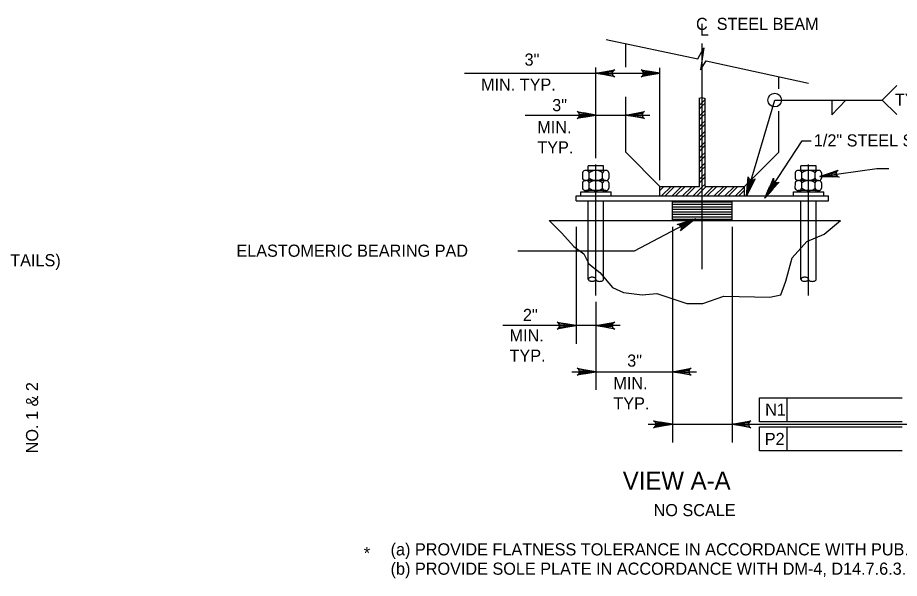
# Model space of a CAD drawing. Extents: x 638175 to 640495, y 294277 to 298435.
# Drawn here: x 638677.4 to 638895.5, y 294482.6 to 294621.3 of the extents above; entities that cross this region are included whole.
import ezdxf

# ---------------------------------------------------------------- set-up
doc = ezdxf.new("R2010")
doc.units = 0
for name, color, linetype in [('3', 7, 'Continuous'), ('4', 7, 'Continuous'), ('8', 7, 'Continuous')]:
    doc.layers.add(name, color=color, linetype=linetype)

msp = doc.modelspace()

# ---------------------------------------------------------------- linework, layer by layer
at = {"layer": '3'}
for p, q in [((638827.8, 294609.08), (638827.8, 294614.93)), ((638846.71, 294559.16), (638846.71, 294614.91)), ((638865.63, 294603.71), (638865.63, 294606.73)), ((638827.8, 294588.04), (638827.8, 294601.75)), ((638846.01, 294601.4), (638846.08, 294601.47)), ((638846.01, 294579.6), (638846.01, 294601.45)), ((638846.01, 294599.66), (638846.71, 294600.36)), ((638846.71, 294600.36), (638847.42, 294601.07)), ((638846.71, 294599.49), (638847.42, 294600.2)), ((638847.42, 294579.6), (638847.42, 294601.33)), ((638846.01, 294598.79), (638846.71, 294599.49)), ((638846.01, 294597.05), (638846.71, 294597.75)), ((638846.71, 294597.75), (638847.42, 294598.46)), ((638846.71, 294596.88), (638847.42, 294597.59)), ((638865.63, 294588.04), (638865.63, 294598.24)), ((638846.01, 294596.18), (638846.71, 294596.88)), ((638846.71, 294595.14), (638847.42, 294595.85)), ((638846.01, 294594.44), (638846.71, 294595.14)), ((638846.01, 294593.57), (638846.71, 294594.27)), ((638846.71, 294594.27), (638847.42, 294594.98)), ((638846.71, 294592.53), (638847.42, 294593.24)), ((638846.01, 294591.83), (638846.71, 294592.53)), ((638846.01, 294590.96), (638846.71, 294591.66)), ((638846.71, 294591.66), (638847.42, 294592.37)), ((638846.01, 294589.22), (638846.71, 294589.92)), ((638846.01, 294588.35), (638846.71, 294589.05)), ((638846.71, 294589.92), (638847.42, 294590.63)), ((638846.71, 294589.05), (638847.42, 294589.76)), ((638846.01, 294586.61), (638846.71, 294587.31)), ((638846.71, 294587.31), (638847.42, 294588.02)), ((638846.71, 294586.44), (638847.42, 294587.15)), ((638822.29, 294584.71), (638818.54, 294584.72)), ((638818.54, 294583.56), (638818.54, 294584.72)), ((638820.42, 294552.59), (638820.42, 294585.03)), ((638822.29, 294583.55), (638822.29, 294584.71)), ((638846.01, 294585.74), (638846.71, 294586.44)), ((638846.01, 294584), (638846.71, 294584.7)), ((638846.71, 294584.7), (638847.42, 294585.41)), ((638846.71, 294583.83), (638847.42, 294584.54)), ((638871.13, 294583.56), (638871.13, 294584.72)), ((638874.88, 294584.71), (638871.13, 294584.72)), ((638873.01, 294552.59), (638873.01, 294585.03)), ((638874.88, 294583.55), (638874.88, 294584.71)), ((638817.08, 294582.98), (638817.08, 294581.64)), ((638822.89, 294583.55), (638817.91, 294583.56)), ((638818.78, 294581.64), (638818.78, 294582.98)), ((638822.06, 294581.63), (638822.07, 294582.97)), ((638823.65, 294582.97), (638823.64, 294581.63)), ((638846.01, 294583.13), (638846.71, 294583.83)), ((638846.71, 294582.09), (638847.42, 294582.8)), ((638869.67, 294582.98), (638869.67, 294581.64)), ((638875.47, 294583.55), (638870.5, 294583.56)), ((638871.37, 294581.64), (638871.37, 294582.98)), ((638874.65, 294581.63), (638874.65, 294582.97)), ((638876.23, 294582.97), (638876.23, 294581.63)), ((638817.08, 294580.48), (638817.08, 294579.14)), ((638822.88, 294581.05), (638817.9, 294581.06)), ((638818.78, 294579.14), (638818.78, 294580.48)), ((638822.06, 294579.13), (638822.06, 294580.47)), ((638823.64, 294580.47), (638823.64, 294579.13)), ((638846.01, 294581.39), (638846.71, 294582.09)), ((638846.01, 294580.52), (638846.71, 294581.22)), ((638846.71, 294581.22), (638847.42, 294581.93)), ((638846.71, 294579.48), (638847.42, 294580.19)), ((638869.67, 294580.48), (638869.66, 294579.14)), ((638875.47, 294581.05), (638870.49, 294581.06)), ((638871.36, 294579.14), (638871.37, 294580.48)), ((638874.65, 294579.13), (638874.65, 294580.47)), ((638876.23, 294580.47), (638876.23, 294579.13)), ((638816.68, 294578.24), (638824.16, 294578.24)), ((638816.68, 294577.25), (638816.68, 294578.24)), ((638822.88, 294578.55), (638817.9, 294578.56)), ((638818.54, 294578.24), (638818.54, 294578.56)), ((638822.29, 294578.24), (638822.29, 294578.55)), ((638824.16, 294577.25), (638824.16, 294578.24)), ((638836.24, 294577.25), (638836.24, 294579.6)), ((638836.24, 294579.6), (638846.01, 294579.6)), ((638836.24, 294579.46), (638836.39, 294579.6)), ((638836.24, 294578.58), (638837.26, 294579.6)), ((638836.65, 294577.25), (638839, 294579.6)), ((638837.52, 294577.25), (638839.87, 294579.6)), ((638839.26, 294577.25), (638841.61, 294579.6)), ((638840.13, 294577.25), (638842.48, 294579.6)), ((638841.87, 294577.25), (638844.22, 294579.6)), ((638842.74, 294577.25), (638845.09, 294579.6)), ((638844.48, 294577.25), (638846.71, 294579.48)), ((638845.35, 294577.25), (638846.71, 294578.61)), ((638846.71, 294578.61), (638847.7, 294579.6)), ((638847.09, 294577.25), (638849.44, 294579.6)), ((638847.42, 294579.6), (638857.18, 294579.6)), ((638847.96, 294577.25), (638850.31, 294579.6)), ((638849.7, 294577.25), (638852.05, 294579.6)), ((638850.57, 294577.25), (638852.92, 294579.6)), ((638852.31, 294577.25), (638854.66, 294579.6)), ((638853.18, 294577.25), (638855.53, 294579.6)), ((638854.92, 294577.25), (638857.18, 294579.51)), ((638855.79, 294577.25), (638857.18, 294578.64)), ((638857.18, 294577.25), (638857.18, 294579.6)), ((638869.27, 294578.24), (638876.75, 294578.24)), ((638869.27, 294577.25), (638869.27, 294578.24)), ((638875.46, 294578.55), (638870.48, 294578.56)), ((638871.13, 294578.24), (638871.13, 294578.56)), ((638874.88, 294578.24), (638874.88, 294578.55)), ((638876.75, 294577.25), (638876.75, 294578.24)), ((638815.5, 294577.25), (638877.93, 294577.25)), ((638815.5, 294576.07), (638815.5, 294577.25)), ((638815.5, 294576.07), (638877.93, 294576.07)), ((638818.54, 294571.15), (638818.54, 294576.07)), ((638822.29, 294571.15), (638822.29, 294576.07)), ((638839.33, 294571.15), (638839.33, 294576.07)), ((638839.33, 294576.07), (638839.33, 294576.07)), ((638839.33, 294575.79), (638846.71, 294575.79)), ((638846.71, 294575.79), (638854.1, 294575.79)), ((638854.1, 294571.15), (638854.1, 294576.07)), ((638871.13, 294571.15), (638871.13, 294576.07)), ((638874.88, 294571.15), (638874.88, 294576.07)), ((638877.93, 294576.07), (638877.93, 294577.25)), ((638839.33, 294575.17), (638846.71, 294575.17)), ((638839.33, 294574.56), (638846.71, 294574.56)), ((638839.33, 294573.94), (638846.71, 294573.94)), ((638846.71, 294575.17), (638854.1, 294575.17)), ((638846.71, 294574.56), (638854.1, 294574.56)), ((638846.71, 294573.94), (638854.1, 294573.94)), ((638839.33, 294573.33), (638846.71, 294573.33)), ((638839.33, 294572.71), (638846.71, 294572.71)), ((638839.33, 294572.1), (638846.71, 294572.1)), ((638839.33, 294571.48), (638846.71, 294571.48)), ((638846.71, 294573.33), (638854.1, 294573.33)), ((638846.71, 294572.71), (638854.1, 294572.71)), ((638846.71, 294572.1), (638854.1, 294572.1)), ((638846.71, 294571.48), (638854.1, 294571.48)), ((638808.87, 294571.15), (638880.88, 294571.15)), ((638818.54, 294556.6), (638818.54, 294571.15)), ((638822.33, 294571.15), (638822.29, 294571.18)), ((638822.29, 294556.6), (638822.29, 294571.15)), ((638871.13, 294556.6), (638871.13, 294571.15)), ((638874.88, 294556.6), (638874.88, 294571.15))]:
    msp.add_line(p, q, dxfattribs=at)
for points in [[(638846.01, 294601.45), (638846.66, 294601.57), (638847.42, 294601.33)], [(638808.87, 294571.15), (638811.93, 294568.09), (638815, 294564.72), (638817.45, 294562.88), (638818.67, 294560.43), (638821.43, 294558.28), (638824.5, 294554.61), (638827.26, 294553.38), (638831.85, 294552.77), (638835.53, 294553.08), (638842.88, 294550.63), (638846.87, 294550.63), (638852.08, 294552.46), (638863.42, 294552.16), (638866.17, 294552.77), (638867.4, 294556.14), (638868.93, 294561.96), (638872.61, 294565.94), (638876.9, 294567.78), (638880.88, 294571.15)]]:
    msp.add_lwpolyline(points, dxfattribs=at)
for centre, radius, start, end in [((638817.93, 294582.65), 0.912, 88.0545, 158.5946), ((638817.93, 294582.65), 0.912, 21.1685, 88.0545), ((638820.42, 294580.94), 2.61, 50.9315, 128.8315), ((638822.86, 294582.72), 0.829, 17.3333, 162.4297), ((638870.52, 294582.65), 0.912, 88.0545, 158.5946), ((638870.52, 294582.65), 0.912, 21.1685, 88.0545), ((638873.01, 294580.94), 2.61, 50.9315, 128.8315), ((638875.44, 294582.72), 0.829, 17.3333, 162.4297), ((638817.93, 294581.97), 0.912, 201.1685, 271.7086), ((638817.93, 294580.15), 0.912, 88.0545, 158.5946), ((638817.93, 294581.97), 0.912, 271.7086, 338.5946), ((638817.93, 294580.15), 0.912, 21.1685, 88.0545), ((638820.43, 294583.66), 2.61, 230.9315, 308.8315), ((638820.41, 294578.44), 2.61, 50.9315, 128.8315), ((638822.85, 294581.88), 0.829, 197.3333, 342.4297), ((638822.85, 294580.22), 0.829, 17.3333, 162.4297), ((638870.52, 294581.97), 0.912, 201.1685, 271.7086), ((638870.52, 294580.15), 0.912, 88.0545, 158.5946), ((638870.52, 294581.97), 0.912, 271.7086, 338.5946), ((638870.52, 294580.15), 0.912, 21.1685, 88.0545), ((638873.01, 294583.66), 2.61, 230.9315, 308.8315), ((638873, 294578.44), 2.61, 50.9315, 128.8315), ((638875.44, 294581.88), 0.829, 197.3333, 342.4297), ((638875.44, 294580.22), 0.829, 17.3333, 162.4297), ((638817.93, 294579.47), 0.912, 201.1685, 271.7086), ((638817.93, 294579.47), 0.912, 271.7086, 338.5946), ((638820.42, 294581.16), 2.61, 230.9315, 308.8315), ((638822.85, 294579.38), 0.829, 197.3333, 342.4297), ((638870.51, 294579.47), 0.912, 201.1685, 271.7086), ((638870.51, 294579.47), 0.912, 271.7086, 338.5946), ((638873.01, 294581.16), 2.61, 230.9315, 308.8315), ((638875.44, 294579.38), 0.829, 197.3333, 342.4297), ((638818.83, 294556.63), 0.278, 142.0693, 180), ((638818.83, 294556.63), 0.278, 180, 217.9307), ((638819.14, 294556.38), 0.674, 117.9903, 142.0693), ((638819.14, 294556.87), 0.674, 217.9307, 242.0097), ((638819.35, 294555.99), 1.12, 102.4157, 117.9903), ((638819.35, 294557.26), 1.12, 242.0097, 257.5843), ((638819.48, 294555.37), 1.75, 90, 102.4157), ((638819.48, 294557.88), 1.75, 257.5843, 270), ((638819.48, 294555.37), 1.75, 77.5843, 90), ((638819.48, 294557.88), 1.75, 270, 282.4157), ((638819.62, 294555.99), 1.12, 62.0097, 77.5843), ((638819.62, 294557.26), 1.12, 282.4157, 297.9903), ((638819.83, 294556.38), 0.674, 37.9307, 62.0097), ((638819.83, 294556.87), 0.674, 297.9903, 322.0693), ((638820.14, 294556.63), 0.278, 0, 37.9307), ((638820.14, 294556.63), 0.278, 322.0693, 0), ((638820.7, 294556.61), 0.278, 180, 217.9307), ((638821.01, 294556.85), 0.674, 217.9307, 242.0097), ((638821.22, 294557.24), 1.12, 242.0097, 257.5843), ((638821.36, 294557.86), 1.75, 257.5843, 270), ((638821.36, 294557.86), 1.75, 270, 282.4157), ((638821.49, 294557.24), 1.12, 282.4157, 297.9903), ((638821.7, 294556.85), 0.674, 297.9903, 322.0693), ((638822.01, 294556.61), 0.278, 322.0693, 360), ((638822.01, 294556.61), 0.278, 360, 1.757), ((638871.41, 294556.63), 0.278, 142.0693, 180), ((638871.41, 294556.63), 0.278, 180, 217.9307), ((638871.73, 294556.38), 0.674, 117.9903, 142.0693), ((638871.73, 294556.87), 0.674, 217.9307, 242.0097), ((638871.93, 294555.99), 1.12, 102.4157, 117.9903), ((638871.93, 294557.26), 1.12, 242.0097, 257.5843), ((638872.07, 294555.37), 1.75, 90, 102.4157), ((638872.07, 294557.88), 1.75, 257.5843, 270), ((638872.07, 294555.37), 1.75, 77.5843, 90), ((638872.07, 294557.88), 1.75, 270, 282.4157), ((638872.21, 294555.99), 1.12, 62.0097, 77.5843), ((638872.21, 294557.26), 1.12, 282.4157, 297.9903), ((638872.42, 294556.38), 0.674, 37.9307, 62.0097), ((638872.42, 294556.87), 0.674, 297.9903, 322.0693), ((638872.73, 294556.63), 0.278, 0, 37.9307), ((638872.73, 294556.63), 0.278, 322.0693, 0), ((638873.28, 294556.61), 0.278, 180, 217.9307), ((638873.6, 294556.85), 0.674, 217.9307, 242.0097), ((638873.81, 294557.24), 1.12, 242.0097, 257.5843), ((638873.94, 294557.86), 1.75, 257.5843, 270), ((638873.94, 294557.86), 1.75, 270, 282.4157), ((638874.08, 294557.24), 1.12, 282.4157, 297.9903), ((638874.29, 294556.85), 0.674, 297.9903, 322.0693), ((638874.6, 294556.61), 0.278, 322.0693, 360), ((638874.6, 294556.61), 0.278, 360, 1.757)]:
    msp.add_arc(centre, radius, start, end, dxfattribs=at)
at = {"layer": '4'}
for p, q in [((638822.96, 294615.96), (638845.65, 294611.13)), ((638845.65, 294611.13), (638847.15, 294613.88)), ((638847.15, 294613.88), (638846.28, 294608.42)), ((638846.28, 294608.42), (638847.65, 294610.7)), ((638847.65, 294610.7), (638872.96, 294605.11)), ((638820.42, 294586.59), (638820.42, 294609.05)), ((638836.24, 294581.16), (638836.24, 294608.92)), ((638787.94, 294607.59), (638836.24, 294607.59)), ((638891.21, 294600.96), (638894.82, 294604.54)), ((638857.63, 294577.25), (638864.64, 294600.96)), ((638864.64, 294600.96), (638891.21, 294600.96)), ((638878.74, 294597.29), (638882.27, 294600.96)), ((638878.74, 294600.96), (638878.74, 294597.29)), ((638891.21, 294600.96), (638894.82, 294597.38)), ((638802.91, 294597.26), (638833.8, 294597.26)), ((638862.49, 294577.25), (638871.42, 294590.87)), ((638871.42, 294590.87), (638873.66, 294590.87)), ((638875.83, 294582.07), (638889.88, 294584.05)), ((638889.88, 294584.05), (638892.88, 294584.05)), ((638845.08, 294571.55), (638829.88, 294563.55)), ((638815.5, 294569.59), (638815.5, 294540.67)), ((638839.33, 294569.59), (638839.33, 294516.28)), ((638854.1, 294569.59), (638854.1, 294516.28)), ((638829.88, 294563.55), (638801.12, 294563.55)), ((638820.42, 294551.03), (638820.42, 294529.26)), ((638826.39, 294545.17), (638797.41, 294545.17)), ((638814.45, 294533.76), (638845.33, 294533.76)), ((638860.85, 294527.29), (638896.15, 294527.29)), ((638860.85, 294521.39), (638860.85, 294527.29)), ((638867.74, 294521.39), (638867.74, 294527.29)), ((638896.15, 294521.39), (638860.85, 294521.39)), ((638833.36, 294520.77), (638941.96, 294520.77)), ((638860.85, 294520.11), (638896.15, 294520.11)), ((638860.85, 294514.2), (638860.85, 294520.11)), ((638867.74, 294514.2), (638867.74, 294520.11)), ((638896.15, 294514.2), (638860.85, 294514.2))]:
    msp.add_line(p, q, dxfattribs=at)
for points in [[(638820.42, 294607.59), (638825.08, 294608.46), (638824.72, 294608.22), (638824.54, 294607.9), (638824.48, 294607.59), (638824.54, 294607.28), (638824.72, 294606.97), (638825.08, 294606.72), (638820.42, 294607.59), (638824.72, 294606.97), (638824.54, 294607.28), (638820.42, 294607.59), (638824.48, 294607.59), (638824.54, 294607.9), (638820.42, 294607.59), (638824.72, 294608.22)], [(638836.24, 294607.59), (638831.58, 294606.72), (638831.94, 294606.97), (638832.13, 294607.28), (638832.18, 294607.59), (638832.13, 294607.9), (638831.94, 294608.22), (638831.58, 294608.46), (638836.24, 294607.59), (638831.94, 294608.22), (638832.13, 294607.9), (638836.24, 294607.59), (638832.18, 294607.59), (638832.13, 294607.28), (638836.24, 294607.59), (638831.94, 294606.97)], [(638820.42, 294597.26), (638815.76, 294596.39), (638816.12, 294596.63), (638816.3, 294596.95), (638816.36, 294597.26), (638816.3, 294597.57), (638816.12, 294597.88), (638815.76, 294598.13), (638820.42, 294597.26), (638816.12, 294597.88), (638816.3, 294597.57), (638820.42, 294597.26), (638816.36, 294597.26), (638816.3, 294596.95), (638820.42, 294597.26), (638816.12, 294596.63)], [(638827.8, 294597.26), (638832.46, 294598.13), (638832.11, 294597.88), (638831.92, 294597.57), (638831.87, 294597.26), (638831.92, 294596.95), (638832.11, 294596.63), (638832.46, 294596.39), (638827.8, 294597.26), (638832.11, 294596.63), (638831.92, 294596.95), (638827.8, 294597.26), (638831.87, 294597.26), (638831.92, 294597.57), (638827.8, 294597.26), (638832.11, 294597.88)], [(638875.83, 294582.07), (638880.32, 294583.59), (638880, 294583.29), (638879.86, 294582.96), (638879.85, 294582.64), (638879.95, 294582.34), (638880.18, 294582.05), (638880.57, 294581.86), (638875.83, 294582.07), (638880.18, 294582.05), (638879.95, 294582.34), (638875.83, 294582.07), (638879.85, 294582.64), (638879.86, 294582.96), (638875.83, 294582.07), (638880, 294583.29)], [(638857.63, 294577.25), (638858.11, 294581.97), (638858.25, 294581.56), (638858.49, 294581.29), (638858.78, 294581.15), (638859.09, 294581.11), (638859.45, 294581.2), (638859.79, 294581.47), (638857.63, 294577.25), (638859.45, 294581.2), (638859.09, 294581.11), (638857.63, 294577.25), (638858.78, 294581.15), (638858.49, 294581.29), (638857.63, 294577.25), (638858.25, 294581.56)], [(638862.49, 294577.25), (638864.31, 294581.63), (638864.32, 294581.19), (638864.48, 294580.87), (638864.72, 294580.65), (638865.01, 294580.52), (638865.37, 294580.51), (638865.77, 294580.67), (638862.49, 294577.25), (638865.37, 294580.51), (638865.01, 294580.52), (638862.49, 294577.25), (638864.72, 294580.65), (638864.48, 294580.87), (638862.49, 294577.25), (638864.32, 294581.19)], [(638845.08, 294571.55), (638841.37, 294568.61), (638841.57, 294569), (638841.58, 294569.36), (638841.49, 294569.66), (638841.29, 294569.91), (638840.98, 294570.1), (638840.55, 294570.15), (638845.08, 294571.55), (638840.98, 294570.1), (638841.29, 294569.91), (638845.08, 294571.55), (638841.49, 294569.66), (638841.58, 294569.36), (638845.08, 294571.55), (638841.57, 294569)], [(638815.5, 294545.17), (638810.84, 294544.29), (638811.2, 294544.54), (638811.38, 294544.85), (638811.44, 294545.17), (638811.38, 294545.48), (638811.2, 294545.79), (638810.84, 294546.04), (638815.5, 294545.17), (638811.2, 294545.79), (638811.38, 294545.48), (638815.5, 294545.17), (638811.44, 294545.17), (638811.38, 294544.85), (638815.5, 294545.17), (638811.2, 294544.54)], [(638820.42, 294545.17), (638825.08, 294546.04), (638824.72, 294545.79), (638824.54, 294545.48), (638824.48, 294545.17), (638824.54, 294544.85), (638824.72, 294544.54), (638825.08, 294544.29), (638820.42, 294545.17), (638824.72, 294544.54), (638824.54, 294544.85), (638820.42, 294545.17), (638824.48, 294545.17), (638824.54, 294545.48), (638820.42, 294545.17), (638824.72, 294545.79)], [(638820.42, 294533.76), (638815.76, 294532.89), (638816.12, 294533.14), (638816.3, 294533.45), (638816.36, 294533.76), (638816.3, 294534.07), (638816.12, 294534.39), (638815.76, 294534.63), (638820.42, 294533.76), (638816.12, 294534.39), (638816.3, 294534.07), (638820.42, 294533.76), (638816.36, 294533.76), (638816.3, 294533.45), (638820.42, 294533.76), (638816.12, 294533.14)], [(638839.33, 294533.76), (638843.99, 294534.63), (638843.63, 294534.39), (638843.45, 294534.07), (638843.4, 294533.76), (638843.45, 294533.45), (638843.63, 294533.14), (638843.99, 294532.89), (638839.33, 294533.76), (638843.63, 294533.14), (638843.45, 294533.45), (638839.33, 294533.76), (638843.4, 294533.76), (638843.45, 294534.07), (638839.33, 294533.76), (638843.63, 294534.39)], [(638839.33, 294520.77), (638834.67, 294519.9), (638835.03, 294520.15), (638835.22, 294520.46), (638835.27, 294520.77), (638835.22, 294521.09), (638835.03, 294521.4), (638834.67, 294521.65), (638839.33, 294520.77), (638835.03, 294521.4), (638835.22, 294521.09), (638839.33, 294520.77), (638835.27, 294520.77), (638835.22, 294520.46), (638839.33, 294520.77), (638835.03, 294520.15)], [(638854.1, 294520.77), (638858.76, 294521.65), (638858.4, 294521.4), (638858.21, 294521.09), (638858.16, 294520.77), (638858.21, 294520.46), (638858.4, 294520.15), (638858.76, 294519.9), (638854.1, 294520.77), (638858.4, 294520.15), (638858.21, 294520.46), (638854.1, 294520.77), (638858.16, 294520.77), (638858.21, 294521.09), (638854.1, 294520.77), (638858.4, 294521.4)]]:
    msp.add_lwpolyline(points, dxfattribs=at)
for points in [[(638823.42, 294608.09), (638823.42, 294607.09), (638820.42, 294607.59)], [(638833.24, 294608.09), (638833.24, 294607.09), (638836.24, 294607.59)], [(638817.42, 294597.76), (638817.42, 294596.76), (638820.42, 294597.26)], [(638830.8, 294597.76), (638830.8, 294596.76), (638827.8, 294597.26)], [(638878.88, 294582), (638878.75, 294582.99), (638875.84, 294582.07)], [(638858.96, 294580), (638858.01, 294580.31), (638857.56, 294577.3)], [(638863.39, 294579.47), (638864.22, 294578.93), (638862.17, 294576.69)], [(638812.5, 294545.67), (638812.5, 294544.67), (638815.5, 294545.17)], [(638823.42, 294545.67), (638823.42, 294544.67), (638820.42, 294545.17)], [(638817.42, 294534.26), (638817.42, 294533.26), (638820.42, 294533.76)], [(638842.33, 294534.26), (638842.33, 294533.26), (638839.33, 294533.76)], [(638836.33, 294521.27), (638836.33, 294520.27), (638839.33, 294520.77)], [(638857.1, 294521.27), (638857.1, 294520.27), (638854.1, 294520.77)]]:
    msp.add_lwpolyline(points, close=True, dxfattribs=at)
msp.add_circle((638864.64, 294600.96), 1.69, dxfattribs=at)
for centre in [(638820.7, 294556.63), (638873.28, 294556.63)]:
    msp.add_arc(centre, 0.278, 180, 182.0078, dxfattribs=at)
at = {"layer": '8'}
for p, q in [((638836.24, 294579.6), (638827.8, 294588.04)), ((638857.18, 294579.6), (638865.63, 294588.04))]:
    msp.add_line(p, q, dxfattribs=at)

# ---------------------------------------------------------------- texts
at = {"layer": '4'}
for s, height, p in [('C  STEEL BEAM', 3, (638845.18, 294618.3)), ('L', 3, (638846.16, 294616.89)), ('3"', 3, (638802.78, 294609.47)), ('MIN. TYP.', 3, (638792.01, 294603.29)), ('TYP.', 3, (638894.35, 294599.56)), ('3"', 3, (638809.61, 294598.21)), ('MIN.', 3, (638805.93, 294592.75)), ('1/2" STEEL SOLE  ', 3, (638874.32, 294589.48)), ('TYP.', 3, (638805.93, 294587.75)), ('ELASTOMERIC BEARING PAD', 3, (638731.51, 294562.2)), ('STEEL SOLE P (SEE DETAILS)', 3, (638630.1, 294559.83)), ('2"', 3, (638802.38, 294546.31)), ('MIN.', 3, (638799.06, 294541.25)), ('TYP.', 3, (638799.06, 294536.25)), ('3"', 3, (638828.16, 294535.01)), ('MIN.', 3, (638824.74, 294529.42)), ('TYP.', 3, (638824.74, 294524.42)), ('N1', 3, (638862.28, 294522.89)), ('P2', 3, (638862.19, 294515.63)), ('VIEW A-A', 4.429, (638827.07, 294504.62)), ('NO SCALE', 3, (638834.69, 294498.03)), ('(a) PROVIDE FLATNESS TOLERANCE IN ACCORDANCE WITH PUB. 408, SECTION 1105.03(q)', 3, (638769.65, 294488.32)), ('*', 3, (638763.02, 294487.39)), ('(b) PROVIDE SOLE PLATE IN ACCORDANCE WITH DM-4, D14.7.6.3.9dP', 3, (638769.65, 294483.54))]:
    msp.add_text(s, height=height, dxfattribs=at).set_placement(p)
msp.add_text('NO. 1 & 2', height=3, rotation=90, dxfattribs=at).set_placement((638682.48, 294513.57))

doc.saveas('drawing.dxf')
